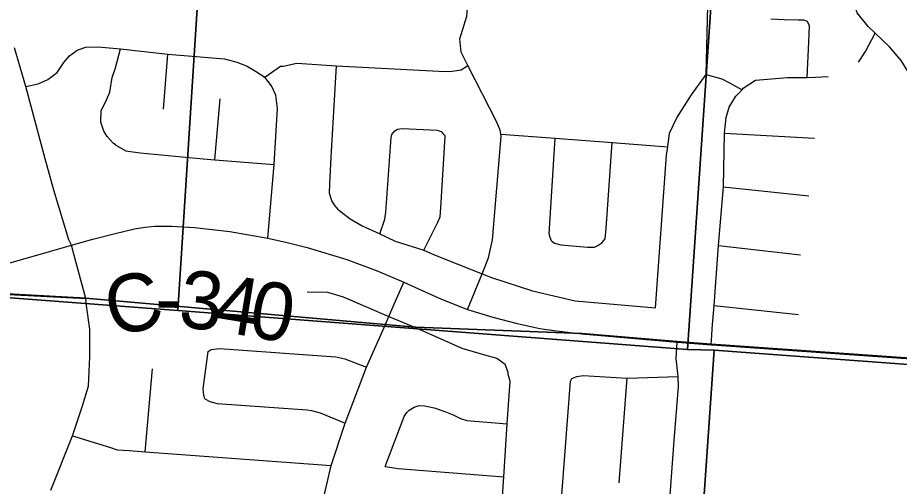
# Model space of a CAD drawing. Extents: x 114843 to 284848, y 317643 to 566895.
# Drawn here: x 244131 to 248717, y 368726 to 371163 of the extents above; entities that cross this region are included whole.
import ezdxf

# ---------------------------------------------------------------- set-up
doc = ezdxf.new("R2010")
doc.units = 0
for name, color, linetype in [('GM_X_City_Street', 7, 'Continuous'), ('GM_X_County_Road', 7, 'Continuous'), ('GM_X_County_Road_Text', 7, 'Continuous'), ('GM_X_Section', 7, 'Continuous'), ('GM_X_Township', 7, 'Continuous'), ('GM_X_Township_Road', 7, 'Continuous')]:
    doc.layers.add(name, color=color, linetype=linetype)

msp = doc.modelspace()

# ---------------------------------------------------------------- linework, layer by layer
at = {"layer": 'GM_X_City_Street'}
for p, q in [((247712.5, 370867.8), (247720.3, 371226.5)), ((247807.4, 370561.7), (248276.3, 370535.9)), ((247802.8, 370284.1), (248246.5, 370235.8)), ((247776, 369977.7), (248202.7, 369929.8)), ((247753.6, 369666.9), (248192.7, 369619.4))]:
    msp.add_line(p, q, dxfattribs=at)
for points in [[(246438.1, 370983), (246430.7, 371053.1), (246466.5, 371170.7), (246498.1, 371544.8), (246467.4, 371575.6), (246512.1, 371902.7), (246531.6, 372214.5)], [(248785.3, 370695.5), (248784.9, 370815.8), (248779.5, 370832.7), (248763.8, 370882.2), (248726.6, 370940.7), (248665.7, 371011.7), (248592.2, 371082), (248555.3, 371117.3), (248498.3, 371188.2), (248471.4, 371270.7), (248553.4, 371380.1), (248568.2, 371438.8), (248593.4, 371502.8), (248624.3, 371548.2), (248691.6, 371602.5), (248821.4, 371667.7), (248861.1, 371699.2), (248888.5, 371744.6), (248906.4, 371784.6), (248908.7, 371837.6), (248923.6, 372057.3)], [(248238.5, 370852.2), (248246.9, 371037.3), (248249.9, 371121.4), (248240.2, 371143.5), (248222.3, 371149.8), (248190.4, 371150.2), (248118.6, 371151.1), (248048.8, 371156)], [(248505.5, 370931.2), (248540.4, 370987.1), (248592.2, 371082)], [(247712.5, 370867.8), (247793.3, 370844.8), (247832.9, 370824.3), (247899, 370788.6)], [(247899, 370788.6), (247904.4, 370797.3), (247969.3, 370838.1), (248134.5, 370852.5), (248238.5, 370852.2), (248280.8, 370853.5), (248346.9, 370856.6)], [(247738.7, 369462.6), (247741, 369509.5), (247743.3, 369546.1), (247753.6, 369666.9), (247776, 369977.7), (247802.8, 370284.1), (247807.4, 370561.7), (247816.7, 370644.2), (247831.3, 370698.1), (247866, 370755.4), (247899, 370788.6)], [(240113.2, 370000.4), (240154.5, 369997.1), (240427.9, 369975.7), (242358.5, 369842.8), (243040.5, 369795.8), (243388.4, 369776.2), (243507.9, 369778.8), (243606.7, 369783.6), (243715.9, 369798.1), (243816.9, 369815.3), (243930, 369843.1), (244195.1, 369917.1), (244410.8, 369980.2)], [(243930, 369843.1), (243946, 369781.4), (243969.2, 369748.2), (244014.3, 369726.9), (244484.8, 369702.5)]]:
    msp.add_lwpolyline(points, dxfattribs=at)
at = {"layer": 'GM_X_County_Road'}
for p, q in [((244484.8, 369702.5), (244423.2, 369934)), ((244489.6, 369666.2), (244484.8, 369702.5))]:
    msp.add_line(p, q, dxfattribs=at)
for points in [[(244423.2, 369934), (244410.8, 369980.2), (244396.8, 370007.1), (244319.4, 370266.1), (244273.9, 370429.8), (244173.9, 370805.9), (244114.9, 371006.4)], [(244410.8, 369980.2), (244521.8, 370010.6), (244638.7, 370040.1), (244738.4, 370064.2), (244792.2, 370074.1), (244845.1, 370078.9), (244931, 370078.6), (245050, 370071.7), (245235.1, 370051.3), (245432.4, 370016.3), (245532.4, 369994.5), (245636.1, 369968.7), (245842.4, 369905.2), (246000.9, 369845.8), (246139.8, 369787.9), (246273.1, 369727.2), (246331.4, 369701.6), (246378.5, 369682.8), (246470.8, 369646.2), (246603, 369605.4), (246729.1, 369572.5), (246847.3, 369546.2), (246933.4, 369534), (247035.7, 369522.1)], [(244506.1, 369485.3), (244506.1, 369542.8), (244489.6, 369666.2)], [(244303.7, 368706.7), (244415.5, 368989.2), (244466.7, 369139.6), (244499.8, 369246.8), (244506, 369399.1), (244506.1, 369485.3)], [(247035.7, 369522.1), (247066.4, 369518.5), (247560.6, 369476.1), (247738.7, 369462.6), (247791.4, 369458.9)], [(247791.4, 369458.9), (249614, 369330.3), (253055.2, 369080.1)]]:
    msp.add_lwpolyline(points, dxfattribs=at)
at = {"layer": 'GM_X_Section'}
for points in [[(242624.4, 375205.9), (245308.4, 375027.2), (244964.1, 369640.7), (242304.8, 369841.8)], [(245308.4, 375027.2), (247982.7, 374824.2), (247615.2, 369437.9), (244964.1, 369640.7)], [(247982.7, 374824.2), (250731.5, 374618.9), (250384.4, 369240.7), (247753.2, 369434.4), (247615.2, 369437.9)], [(242304.8, 369841.8), (244964.1, 369640.7), (247615.2, 369437.9), (247753.2, 369434.4), (247410, 364482.3), (242001.9, 364809.8)], [(247753.2, 369434.4), (250384.4, 369240.7), (253095.5, 369054.6), (252712.1, 364146.3), (247410, 364482.3)]]:
    msp.add_lwpolyline(points, close=True, dxfattribs=at)
at = {"layer": 'GM_X_Township'}
for points in [[(233119.4, 370486.5), (235013.7, 370356.1), (235858, 370299.7), (238948.2, 370086.3), (239080.1, 370077.3), (239448.3, 370052.3), (239581.2, 370041.7), (239628.3, 370041.5), (239701.2, 370035.3), (240426.7, 369978.6), (243039.4, 369798.6), (243387.2, 369779), (243506.7, 369781.7), (243605.6, 369786.4), (244013.1, 369729.7), (244483.6, 369705.3), (246040.7, 369567.4), (246202.4, 369553.1), (247065.2, 369521.3), (247559.4, 369478.9), (247737.5, 369465.4), (249612.8, 369333.1)], [(249612.8, 369333.1), (247737.5, 369465.4), (247559.4, 369478.9), (247065.2, 369521.3), (246202.4, 369553.1), (246040.7, 369567.4), (244483.6, 369705.3), (244013.1, 369729.7), (243605.6, 369786.4), (243506.7, 369781.7), (243387.2, 369779), (243039.4, 369798.6), (240426.7, 369978.6), (239701.2, 370035.3), (239628.3, 370041.5), (239581.2, 370041.7), (239448.3, 370052.3), (239080.1, 370077.3), (238948.2, 370086.3), (235858, 370299.7), (235013.7, 370356.1), (233119.4, 370486.5)]]:
    msp.add_lwpolyline(points, dxfattribs=at)
at = {"layer": 'GM_X_Township_Road'}
for p, q in [((244889.8, 370687.3), (244912.4, 370974)), ((245155.7, 370424.2), (245184.6, 370741)), ((246077.1, 369645), (246139.8, 369787.9)), ((244794, 368905.4), (244832.1, 369337.6)), ((247260.4, 368744.9), (247301.5, 369289))]:
    msp.add_line(p, q, dxfattribs=at)
for points in [[(244173.9, 370805.9), (244237.1, 370819), (244288.3, 370842.3), (244336.2, 370877.7), (244371.8, 370930.2), (244400.9, 370965.5), (244440.7, 370993.6), (244485.5, 371010.2), (244548.3, 371012.3), (244665.2, 371001.7), (244912.4, 370974), (245206.6, 370948.6), (245270.5, 370932), (245324.4, 370911.5), (245368.2, 370885.1), (245415.9, 370854.6)], [(244641.9, 370501), (244628, 370511.1), (244596.2, 370545.4), (244578.5, 370573.7), (244562.9, 370619.9), (244565.4, 370680.1), (244587.8, 370724), (244610.3, 370776), (244623, 370852.1), (244639.4, 370902.1), (244665.2, 371001.7)], [(246470.8, 369646.2), (246547.6, 369831.6), (246580.3, 369914.9), (246601.3, 370008.2), (246646.5, 370546), (246644.4, 370557.3), (246640.7, 370578.1), (246623.1, 370620.4), (246472.7, 370915.2), (246438.1, 370983)], [(245415.9, 370854.6), (245498.4, 370910.8), (245512.5, 370910.7), (245582.7, 370926.1), (245788.7, 370912.5), (246321.2, 370885.7), (246379.2, 370883.2), (246437.3, 370891.5), (246472.7, 370915.2)], [(245800.1, 370164.1), (245782.3, 370184.3), (245764.5, 370210.6), (245752.9, 370250.8), (245755.3, 370296.9), (245762.5, 370437.2), (245788.7, 370912.5)], [(247449.4, 369654.6), (247506.5, 370448.4), (247512.6, 370492), (247521.6, 370562.6), (247560.3, 370642.5), (247635.4, 370762.2), (247712.5, 370867.8)], [(245432.4, 370016.3), (245465.6, 370400.1), (245482.5, 370691.5), (245473.1, 370759.8), (245451.5, 370808.1), (245415.9, 370854.6)], [(246092.1, 370574.8), (246106.2, 370582.7), (246130.2, 370586.5), (246312.4, 370578.9), (246334.3, 370570.7), (246342.3, 370560.6)], [(246014.6, 370038.5), (246040, 370116), (246046.3, 370152), (246073.8, 370540.8), (246077.9, 370554.8), (246092.1, 370574.8)], [(246243.7, 369953.6), (246316.1, 370099.5), (246328.4, 370127.5), (246332.8, 370173.6), (246354.1, 370544.5), (246352.2, 370550.5), (246342.3, 370560.6)], [(246644.4, 370557.3), (246927, 370536), (247222.6, 370513.8), (247512.6, 370492)], [(244641.9, 370501), (244693.6, 370470.4), (244767.6, 370459.7), (245095.7, 370428.9), (245155.7, 370424.2), (245465.6, 370400.1)], [(246907.9, 370002.2), (246900.1, 370020.4), (246896.2, 370038.4), (246927, 370536)], [(247170.1, 369992), (247186.3, 370013.9), (247192.8, 370066), (247222.6, 370513.8)], [(245800.1, 370164.1), (245859.8, 370117.5), (245923.5, 370080.8), (246014.6, 370038.5), (246095, 370001.1), (246243.7, 369953.6), (246293.3, 369931.3), (246547.6, 369831.6), (246596.3, 369812), (246808.6, 369743.2), (247031.3, 369690.3), (247449.4, 369654.6)], [(246907.9, 370002.2), (246923.8, 369990.1), (246955.8, 369981.8), (247095.8, 369970.5), (247131.9, 369970.2), (247148, 369978.1), (247170.1, 369992)], [(245636.1, 369737.6), (245741.8, 369736.5), (245823.3, 369712.1), (246061.4, 369609.3)], [(245743.1, 367581), (245717.6, 367635.3), (245676.5, 367748), (245672.8, 367780.1), (245663.5, 367852.4), (245668.5, 367974.7), (245681.7, 368197), (245687.4, 368293.3), (245712.3, 368624), (245761.2, 368835.1), (245833.7, 369054.3), (245946.2, 369346.1), (246041.9, 369564.6), (246061.4, 369609.3), (246077.1, 369645)], [(246061.4, 369609.3), (246203.6, 369550.3), (246440.7, 369443.6), (246560.1, 369409.7), (246623.1, 369392.9), (246666.7, 369360.7)], [(245121.1, 369427.3), (245137.2, 369437.2), (245181.2, 369442.8), (245785.3, 369399.4), (245833.2, 369389), (245946.2, 369346.1)], [(247421.2, 367249.1), (247504.3, 368397.7), (247545.4, 368964.4), (247569, 369243.1), (247566.3, 369296.7), (247556.7, 369390.5), (247560.6, 369476.1)], [(245104.9, 369180.8), (245099, 369198.9), (245095.3, 369233), (245121.1, 369427.3)], [(246533.9, 367626.6), (246571.2, 368440.1), (246577.4, 368462.1), (246593.6, 368484), (246607.8, 368497.9), (246626, 368521.8), (246646.4, 368571.8), (246659.9, 368776.1), (246678, 369050.7), (246692.7, 369273.2), (246682, 369307.8), (246683.1, 369317.4), (246666.7, 369360.7)], [(247013, 369286.5), (247039.1, 369296.3), (247073.2, 369302), (247301.5, 369289), (247566.3, 369296.7)], [(246963.6, 368454.7), (246951.8, 368474.9), (246948, 368498.9), (247006.9, 369272.5), (247013, 369286.5)], [(245104.9, 369180.8), (245130.8, 369166.5), (245168.7, 369156.1), (245636.7, 369124), (245658.7, 369119.8), (245704.6, 369107.4), (245833.7, 369054.3)], [(246042.4, 368829.7), (246140.7, 369089.5), (246154.9, 369109.5), (246167, 369121.4), (246193.2, 369137.2)], [(246193.2, 369137.2), (246219.3, 369147), (246249.3, 369144.7), (246297.2, 369134.3), (246353.1, 369115.8), (246396.9, 369097.3), (246434.8, 369078.9), (246466.7, 369068.6), (246678, 369050.7)], [(244415.5, 368989.2), (244614.3, 368928.4), (244648.2, 368916), (244710.2, 368911.5), (244794, 368905.4), (245761.2, 368835.1)], [(246042.4, 368829.7), (246110.3, 368819.1), (246659.9, 368776.1)]]:
    msp.add_lwpolyline(points, dxfattribs=at)

# ---------------------------------------------------------------- texts
at = {"layer": 'GM_X_County_Road_Text'}
for s, rotation, p in [('3', 354.0789, (244961.7, 369555.6)), ('C', 13.5855, (244625.8, 369500.5)), ('4', 350.6775, (245140.9, 369537.2)), ('0', 350.3773, (245322.9, 369507.3)), ('-', 359.548, (244846.1, 369556.2))]:
    msp.add_text(s, height=300, rotation=rotation, dxfattribs=at).set_placement(p)

doc.saveas('drawing.dxf')
